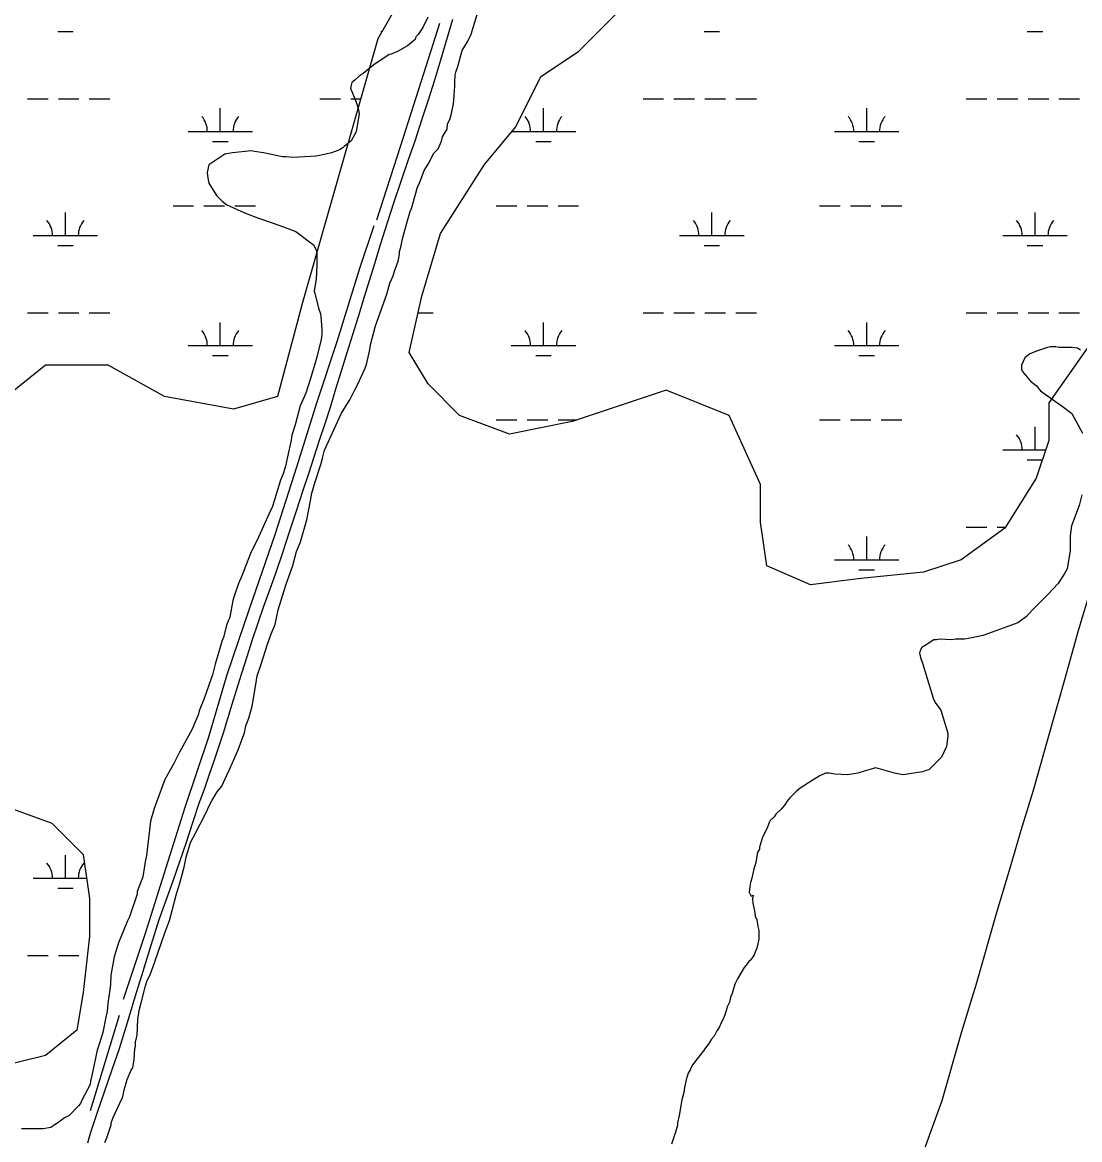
# Model space of a CAD drawing. Extents: x 3297772 to 3335630, y 634068 to 659439.
# Drawn here: x 3328418 to 3330060, y 651613 to 653348 of the extents above; entities that cross this region are included whole.
import ezdxf

# ---------------------------------------------------------------- set-up
doc = ezdxf.new("R2010")
doc.units = 0
for name, color, linetype in [('V-DTCH-CNTR', 7, 'Continuous'), ('V-SITE-VEGE', 7, 'Continuous'), ('V-TOPO-SHOR', 7, 'Continuous'), ('V-WETL-SWMP', 7, 'Continuous')]:
    doc.layers.add(name, color=color, linetype=linetype)

msp = doc.modelspace()

# ---------------------------------------------------------------- linework, layer by layer
at = {"layer": 'V-DTCH-CNTR'}
msp.add_lwpolyline([(3328519.4, 651608), (3328523.5, 651622.6), (3328534.6, 651655.6), (3328545.8, 651688.7), (3328557.2, 651721.6), (3328568.8, 651754.5), (3328580.9, 651794.6), (3328593.1, 651834.6), (3328605.5, 651874.6), (3328617.9, 651914.6), (3328630.5, 651954.5), (3328641.4, 651984.5), (3328652, 652014.6), (3328662.5, 652044.7), (3328672.7, 652074.9), (3328682.8, 652105.2), (3328692.6, 652135.5), (3328700.5, 652157.3), (3328708.2, 652179.1), (3328715.7, 652200.9), (3328723.1, 652222.8), (3328730.2, 652244.8), (3328737.1, 652266.9), (3328743.9, 652289), (3328750.5, 652311.1), (3328758.6, 652337.2), (3328766.9, 652363.3), (3328775.4, 652389.3), (3328784.1, 652415.2), (3328793, 652441.1), (3328802.1, 652466.9), (3328811.4, 652492.6), (3328822.1, 652524.8), (3328832.7, 652557), (3328843.4, 652589.2), (3328854, 652621.4), (3328862.5, 652647.2), (3328871, 652673.1), (3328879.5, 652698.9), (3328887.9, 652724.8), (3328896.4, 652750.6), (3328904.7, 652778.9), (3328913.3, 652807), (3328922, 652835.2), (3328930.9, 652863.2), (3328940, 652891.3), (3328951.3, 652929.2), (3328962.9, 652967), (3328974.6, 653004.8), (3328984.9, 653037), (3328995.4, 653069.2), (3329006.1, 653101.4), (3329017, 653133.4), (3329028.1, 653165.4), (3329038.4, 653196.5), (3329048.4, 653227.6), (3329058.2, 653258.8), (3329067.7, 653290), (3329077, 653321.4), (3329086.1, 653352.8)], dxfattribs=at)
at = {"layer": 'V-SITE-VEGE'}
for points in [[(3329047.5, 653356), (3329039.6, 653340.2), (3329032.7, 653329.4), (3329028.8, 653325.5), (3329027.8, 653321.5), (3329016, 653311.7), (3329000.2, 653302.8), (3328990.4, 653298.9), (3328987.4, 653297.9), (3328963.8, 653282.1), (3328952.9, 653273.3), (3328947, 653268.4), (3328941.1, 653264.4), (3328934.2, 653258.5), (3328929.3, 653254.6), (3328928.3, 653250.6), (3328927.3, 653245.7), (3328936.2, 653224), (3328939.1, 653214.2), (3328941.1, 653206.3), (3328936.1, 653177.8), (3328931.2, 653168.9), (3328928.3, 653164), (3328917.4, 653155.1), (3328915.4, 653153.1), (3328910.5, 653150.2), (3328907.6, 653149.2), (3328897.7, 653145.3), (3328888.9, 653143.3), (3328874.1, 653140.4), (3328838.6, 653138.4), (3328826.8, 653139.4), (3328821.9, 653139.4)], [(3329029.1, 653082.6), (3329031, 653090.5), (3329036, 653102.3), (3329041.9, 653118.1), (3329047.8, 653127.9), (3329056.7, 653144.7), (3329063.6, 653151.6), (3329068.5, 653163.4), (3329070.5, 653170.3), (3329077.4, 653182.1), (3329078.3, 653190), (3329082.3, 653198.8), (3329084.3, 653206.7), (3329087.2, 653221.5), (3329088.2, 653234.3), (3329089.2, 653249.1), (3329089.2, 653255.9), (3329090.2, 653266.8), (3329091.2, 653270.7), (3329094.1, 653279.6), (3329101, 653304.2), (3329108.9, 653318), (3329114.8, 653329.8), (3329125.7, 653365.3)], [(3328821.9, 653139.4), (3328792.3, 653145.3), (3328778.6, 653147.3), (3328773.6, 653148.3), (3328744.1, 653145.3), (3328732.3, 653143.4), (3328707.6, 653126.6), (3328704.7, 653114.8), (3328705.7, 653105.9), (3328707.6, 653098.1), (3328719.4, 653079.3), (3328728.3, 653070.5), (3328735.2, 653064.6), (3328740.1, 653062.6), (3328756.9, 653054.7), (3328769.7, 653049.8), (3328784.4, 653043.9), (3328807.1, 653036), (3328821.8, 653031.1), (3328842.5, 653023.2), (3328870.1, 653002.5), (3328874, 652994.6), (3328875, 652989.7), (3328875, 652971), (3328874, 652949.3), (3328872, 652937.5), (3328871, 652930.6), (3328872, 652927.6), (3328877.9, 652904), (3328880.9, 652895.1), (3328881.9, 652885.3), (3328882.8, 652870.5), (3328882.8, 652863.6), (3328881.9, 652855.7), (3328875, 652828.2), (3328872, 652817.3), (3328868, 652803.5), (3328865.1, 652794.7), (3328858.2, 652772), (3328851.3, 652757.3), (3328849.3, 652752.3), (3328841.4, 652722.8), (3328836.5, 652707), (3328835.5, 652699.1), (3328829.6, 652673.5), (3328826.6, 652658.8), (3328822.7, 652647), (3328818.7, 652637.1), (3328805.9, 652594.8), (3328803, 652589.8), (3328782.3, 652543.6), (3328773.4, 652525.8), (3328758.6, 652488.4), (3328753.7, 652476.6), (3328746.8, 652456.9), (3328744.8, 652450), (3328739.9, 652424.4), (3328734.9, 652411.6), (3328730, 652392.9), (3328728, 652388), (3328717.2, 652351.5), (3328713.3, 652334.8), (3328711.3, 652328.9), (3328699.5, 652296.4), (3328695.5, 652286.5), (3328692.6, 652278.7), (3328691.6, 652273.7), (3328681.7, 652250.1), (3328669.9, 652228.4), (3328662, 652214.7), (3328653.1, 652196.9), (3328639.3, 652172.3), (3328622.6, 652127), (3328616.7, 652107.3), (3328610.7, 652054.1), (3328608.8, 652044.3), (3328605.8, 652027.6), (3328604.8, 652020.7), (3328595.9, 651998), (3328595.9, 651994.1), (3328584.1, 651958.6), (3328581.1, 651952.7), (3328567.3, 651918.2), (3328560.4, 651896.6), (3328555.5, 651868), (3328554.5, 651854.2), (3328553.5, 651845.4), (3328550.6, 651824.7), (3328549.6, 651811.9), (3328547.6, 651803), (3328542.7, 651779.4), (3328537.7, 651762.6), (3328533.8, 651751.8), (3328525.9, 651712.4), (3328523.9, 651703.6), (3328522.9, 651698.6), (3328510.1, 651674), (3328508.2, 651669.1), (3328505.2, 651665.2), (3328490.4, 651650.4), (3328483.5, 651646.5)], [(3328545.9, 651608.5), (3328548.9, 651615.4), (3328555.8, 651636), (3328555.8, 651639), (3328558.8, 651646.9), (3328572.6, 651677.4), (3328574.5, 651681.3), (3328575.5, 651688.2), (3328580.4, 651706), (3328586.4, 651719.7), (3328589.3, 651724.7), (3328591.3, 651736.5), (3328592.3, 651754.2), (3328593.3, 651758.1), (3328593.3, 651764.1), (3328596.2, 651774.9), (3328597.2, 651799.5), (3328599.2, 651813.3), (3328602.1, 651825.1), (3328609.1, 651851.7), (3328611, 651858.6), (3328616.9, 651870.4), (3328623.8, 651889.1), (3328633.7, 651918.7), (3328638.6, 651932.5), (3328646.5, 651953.1), (3328650.5, 651968.9), (3328657.4, 651994.5), (3328662.3, 652011.2), (3328669.2, 652035.9), (3328672.2, 652051.6), (3328679.1, 652074.3), (3328686.9, 652089), (3328693.8, 652102.8), (3328700.7, 652115.6), (3328710.6, 652136.3), (3328712.6, 652140.2), (3328720.5, 652153), (3328727.4, 652161.9), (3328735.2, 652178.6), (3328740.2, 652188.5), (3328747.1, 652205.2), (3328753, 652218), (3328758.9, 652233.8), (3328762.8, 652244.6), (3328764.8, 652255.4), (3328769.7, 652267.3), (3328774.7, 652286), (3328780.6, 652319.5), (3328782.6, 652333.2), (3328788.5, 652351), (3328798.3, 652382.5), (3328804.3, 652398.2), (3328810.2, 652413), (3328815.1, 652435.7), (3328820, 652450.4), (3328826.9, 652474.1), (3328837.8, 652504.6), (3328843.7, 652526.3), (3328849.6, 652541), (3328859.5, 652575.5), (3328865.4, 652605), (3328867.4, 652616.9), (3328872.3, 652634.6), (3328881.2, 652661.2), (3328884.1, 652671), (3328887.1, 652683.8), (3328901.9, 652716.3), (3328909.8, 652733.1), (3328913.7, 652740.9), (3328924.5, 652758.7), (3328926.5, 652761.6), (3328933.4, 652776.4), (3328938.3, 652785.2), (3328950.2, 652810.8), (3328952.1, 652816.8), (3328957.1, 652837.4), (3328959, 652849.2), (3328966, 652876.8), (3328983.7, 652926.1), (3328988.6, 652942.8), (3328993.6, 652954.6), (3328995.5, 652961.5), (3328999.5, 652971.4), (3329001.4, 652977.3), (3329003.4, 652988.1), (3329003.4, 652992), (3329005.4, 652998.9), (3329008.3, 653011.7), (3329015.3, 653038.3), (3329020.2, 653054.1), (3329022.2, 653059), (3329029.1, 653082.6)], [(3330061.1, 652839), (3330056.2, 652842), (3330048.3, 652842.9), (3330027.6, 652842.9), (3330022.7, 652843.9), (3330013.8, 652843.9), (3330009.9, 652843), (3329994.1, 652838), (3329982.3, 652833.1), (3329974.4, 652827.2), (3329969.5, 652815.4), (3329969.5, 652809.5), (3329970.5, 652806.5), (3329983.3, 652790.8), (3329992.1, 652783.9), (3329999, 652776), (3330034.5, 652750.4), (3330047.3, 652740.5), (3330064, 652710)], [(3330063, 652614.4), (3330059.1, 652597.7), (3330047.2, 652566.2), (3330045.2, 652550.4), (3330045.2, 652527.8), (3330040.3, 652499.2), (3330036.4, 652492.3), (3330026.5, 652476.6), (3330009.8, 652458.9), (3329986.1, 652435.2), (3329977.2, 652425.4), (3329963.5, 652415.5), (3329918.1, 652398.8), (3329909.3, 652395.9), (3329892.5, 652391.9), (3329880.7, 652390), (3329866.9, 652390), (3329861, 652389), (3329841.3, 652390), (3329837.4, 652389), (3329833.4, 652389), (3329819.6, 652380.1), (3329814.7, 652377.2), (3329811.8, 652372.3), (3329810.8, 652368.3), (3329812.7, 652361.4), (3329815.7, 652352.6), (3329832.4, 652298.4), (3329835.4, 652291.5), (3329844.2, 652279.7), (3329855.1, 652244.2), (3329855.1, 652239.3), (3329853.1, 652223.5), (3329845.2, 652206.8), (3329825.5, 652187.1), (3329821.5, 652186.1), (3329815.6, 652184.1), (3329785.1, 652179.2), (3329780.2, 652180.2), (3329772.3, 652182.2), (3329746.7, 652189.1), (3329741.8, 652190.1), (3329739.8, 652189.1), (3329725, 652185.2), (3329715.2, 652182.2), (3329699.4, 652179.3)], [(3329699.4, 652179.3), (3329679.7, 652180.3), (3329670.9, 652182.2), (3329665, 652182.2), (3329655.1, 652177.3), (3329644.3, 652170.4), (3329625.6, 652158.6), (3329619.6, 652153.7), (3329609.8, 652143.8), (3329604.9, 652137.9), (3329601.9, 652133), (3329596, 652126.1), (3329588.1, 652118.2), (3329585.2, 652114.3), (3329579.2, 652108.4), (3329577.3, 652105.4), (3329574.3, 652096.6), (3329567.4, 652082.8), (3329562.5, 652067), (3329562.5, 652064.1), (3329559.5, 652059.2), (3329556.6, 652043.4), (3329555.6, 652039.5), (3329553.6, 652033.6), (3329550.6, 652018.8), (3329548.7, 652011.9), (3329547.7, 652006), (3329546.7, 651997.1), (3329549.6, 651990.9), (3329552.9, 651992.4), (3329551.7, 651987.5), (3329552.3, 651980.2), (3329555.3, 651965.6), (3329555.9, 651960.1), (3329558.3, 651954), (3329560.2, 651943.6), (3329561.4, 651937.6), (3329561.4, 651924.2), (3329560.2, 651916.8), (3329558.3, 651910.1), (3329557.1, 651906.5), (3329554.1, 651899.8), (3329549.2, 651891.9), (3329546.1, 651889.4), (3329541.9, 651884), (3329538.8, 651880.3), (3329528.5, 651862.6), (3329524.2, 651854.1), (3329519.9, 651839.5), (3329517.5, 651834), (3329515.7, 651826.1), (3329512.6, 651820), (3329509.6, 651809.7), (3329506.5, 651801.1), (3329503.5, 651795), (3329499.8, 651787.1), (3329496.1, 651781.6), (3329491.9, 651773.7), (3329488.2, 651768.9), (3329482.7, 651760.3), (3329478.5, 651755.5), (3329475.4, 651750.6), (3329469.9, 651743.3), (3329465.7, 651738.4), (3329460.8, 651731.7), (3329458.4, 651728.7), (3329454.7, 651721.3), (3329451.7, 651715.9), (3329448.6, 651705.5), (3329446.2, 651693.9), (3329444.9, 651686), (3329441.9, 651674.5), (3329437.6, 651650.1), (3329435.2, 651639.1), (3329435.2, 651635.5), (3329432.1, 651624.5), (3329428.5, 651613.5), (3329426, 651605.6)], [(3328483.5, 651646.5), (3328476.6, 651641.5), (3328473.7, 651639.6), (3328466.8, 651634.6), (3328461.9, 651631.7), (3328450, 651629.7), (3328416.6, 651629.7)]]:
    msp.add_lwpolyline(points, dxfattribs=at)
at = {"layer": 'V-TOPO-SHOR'}
msp.add_line((3328523.6, 651658.1), (3328568.6, 651805.9), dxfattribs=at)
for points in [[(3328968.1, 653041.3), (3329005.3, 653155.4), (3329045.5, 653281.5), (3329066.2, 653346.7)], [(3328575.1, 651830.8), (3328609.1, 651933.5), (3328635.6, 652017.4), (3328670.9, 652129.4), (3328707.2, 652238.3), (3328735.9, 652335.2), (3328770.6, 652437), (3328810.2, 652552.8), (3328844.3, 652657.8), (3328875.8, 652758.5), (3328906.7, 652852.2), (3328941.9, 652966.4), (3328964.3, 653032.7)], [(3329644, 650999.7), (3329676, 651111.4), (3329718.9, 651271.4), (3329753.1, 651384.7), (3329791.1, 651521.9), (3329814.5, 651586.4), (3329846, 651673.7), (3329876.9, 651780.6), (3329899.2, 651853.2), (3329931.8, 651967.6), (3329952.4, 652036.5), (3329968.7, 652093.4), (3329988.2, 652155.3), (3330009.9, 652232.8), (3330037.6, 652331), (3330057.2, 652402), (3330077.3, 652467.1), (3330094.1, 652521.8), (3330111.5, 652573.3), (3330135.4, 652642.2), (3330156, 652705.7), (3330201.1, 652846.6), (3330225, 652929.6), (3330249.4, 652999)]]:
    msp.add_lwpolyline(points, dxfattribs=at)
at = {"layer": 'V-WETL-SWMP'}
for p, q in [((3328472.7, 653334), (3328496.7, 653334)), ((3328974.6, 653334), (3328976.5, 653334)), ((3329476.5, 653334), (3329500.5, 653334)), ((3329978.4, 653334), (3330002.4, 653334)), ((3328425.8, 653229.4), (3328457.8, 653229.4)), ((3328473.8, 653229.4), (3328505.8, 653229.4)), ((3328521.8, 653229.4), (3328553.8, 653229.4)), ((3328879.8, 653229.4), (3328911.8, 653229.4)), ((3328927.8, 653229.4), (3328943.3, 653229.4)), ((3329381.7, 653229.4), (3329413.7, 653229.4)), ((3329429.7, 653229.4), (3329461.7, 653229.4)), ((3329477.7, 653229.4), (3329509.7, 653229.4)), ((3329525.7, 653229.4), (3329557.7, 653229.4)), ((3329883.6, 653229.4), (3329915.6, 653229.4)), ((3329931.6, 653229.4), (3329963.6, 653229.4)), ((3329979.6, 653229.4), (3330011.6, 653229.4)), ((3330027.6, 653229.4), (3330059.6, 653229.4)), ((3328725.2, 653178.6), (3328725.2, 653214.6)), ((3329227.1, 653178.6), (3329227.1, 653214.6)), ((3329729, 653178.6), (3329729, 653214.6)), ((3328675.2, 653178.6), (3328775.2, 653178.6)), ((3329178, 653178.6), (3329277.1, 653178.6)), ((3329679, 653178.6), (3329779, 653178.6)), ((3328713.2, 653163.2), (3328737.2, 653163.2)), ((3329215.1, 653163.2), (3329239.1, 653163.2)), ((3329717, 653163.2), (3329741, 653163.2)), ((3328651.8, 653063.2), (3328683.8, 653063.2)), ((3328699.8, 653063.2), (3328731.8, 653063.2)), ((3328747.8, 653063.2), (3328779.8, 653063.2)), ((3329153.7, 653063.2), (3329185.7, 653063.2)), ((3329201.7, 653063.2), (3329233.7, 653063.2)), ((3329249.7, 653063.2), (3329281.7, 653063.2)), ((3329655.6, 653063.2), (3329687.6, 653063.2)), ((3329703.6, 653063.2), (3329735.6, 653063.2)), ((3329751.6, 653063.2), (3329783.6, 653063.2)), ((3328484.7, 653016.8), (3328484.7, 653052.8)), ((3329488.5, 653016.8), (3329488.5, 653052.8)), ((3329990.4, 653016.8), (3329990.4, 653052.8)), ((3328434.7, 653016.8), (3328534.7, 653016.8)), ((3329438.5, 653016.8), (3329538.5, 653016.8)), ((3329940.4, 653016.8), (3330040.4, 653016.8)), ((3328472.7, 653001.4), (3328496.7, 653001.4)), ((3329476.5, 653001.4), (3329500.5, 653001.4)), ((3329978.4, 653001.4), (3330002.4, 653001.4)), ((3328425.8, 652896.7), (3328457.8, 652896.7)), ((3328473.8, 652896.7), (3328505.8, 652896.7)), ((3328521.8, 652896.7), (3328553.8, 652896.7)), ((3328725.2, 652846), (3328725.2, 652882)), ((3329032.2, 652896.7), (3329055.8, 652896.7)), ((3329227.1, 652846), (3329227.1, 652882)), ((3329381.7, 652896.7), (3329413.7, 652896.7)), ((3329429.7, 652896.7), (3329461.7, 652896.7)), ((3329477.7, 652896.7), (3329509.7, 652896.7)), ((3329525.7, 652896.7), (3329557.7, 652896.7)), ((3329729, 652846), (3329729, 652882)), ((3329883.6, 652896.7), (3329915.6, 652896.7)), ((3329931.6, 652896.7), (3329963.6, 652896.7)), ((3329979.6, 652896.7), (3330011.6, 652896.7)), ((3330027.6, 652896.7), (3330059.6, 652896.7)), ((3328675.2, 652846), (3328775.2, 652846)), ((3328713.2, 652830.5), (3328737.2, 652830.5)), ((3329177.1, 652846), (3329277.1, 652846)), ((3329215.1, 652830.5), (3329239.1, 652830.5)), ((3329679, 652846), (3329779, 652846)), ((3329717, 652830.5), (3329741, 652830.5)), ((3329153.7, 652730.5), (3329185.7, 652730.5)), ((3329201.7, 652730.5), (3329233.7, 652730.5)), ((3329249.7, 652730.5), (3329279.6, 652730.5)), ((3329655.6, 652730.5), (3329687.6, 652730.5)), ((3329703.6, 652730.5), (3329735.6, 652730.5)), ((3329751.6, 652730.5), (3329783.6, 652730.5)), ((3329990.4, 652684.1), (3329990.4, 652720.1)), ((3329940.4, 652684.1), (3330007, 652684.1)), ((3329978.4, 652668.7), (3330001.9, 652668.7)), ((3329883.6, 652564), (3329915.6, 652564)), ((3329931.6, 652564), (3329944.8, 652564)), ((3329729, 652513.3), (3329729, 652549.3)), ((3329679, 652513.3), (3329779, 652513.3)), ((3329717, 652497.9), (3329741, 652497.9)), ((3328484.7, 652018.8), (3328484.7, 652054.8)), ((3328434.7, 652018.8), (3328517.4, 652018.8)), ((3328472.7, 652003.3), (3328496.7, 652003.3)), ((3328425.8, 651898.7), (3328457.8, 651898.7)), ((3328473.8, 651898.7), (3328505.8, 651898.7))]:
    msp.add_line(p, q, dxfattribs=at)
for points in [[(3329047.8, 653458.9), (3328969.9, 653322.4), (3328853, 652913.1), (3328814.1, 652766.9), (3328745.9, 652747.4), (3328638.8, 652766.9), (3328551.1, 652815.7), (3328453.7, 652815.7), (3328356.4, 652737.7)], [(3330080.1, 652854.6), (3330011.9, 652757.2), (3330011.9, 652698.7), (3329992.4, 652640.2), (3329943.7, 652562.3), (3329875.6, 652513.5), (3329817.1, 652494), (3329719.7, 652484.3), (3329641.8, 652474.5), (3329573.7, 652503.8), (3329563.9, 652572), (3329563.9, 652630.5), (3329515.2, 652737.7), (3329417.8, 652776.7), (3329271.8, 652727.9), (3329174.4, 652708.5), (3329096.5, 652737.7), (3329047.8, 652786.4), (3329018.6, 652835.1), (3329038, 652922.9), (3329067.3, 653020.3), (3329135.4, 653127.5), (3329184.1, 653186), (3329223.1, 653264), (3329281.5, 653303), (3329339.9, 653361.4)], [(3328356.4, 652143.2), (3328463.5, 652104.2), (3328512.2, 652055.5), (3328521.9, 651987.3), (3328521.9, 651928.8), (3328512.2, 651841.1), (3328502.4, 651782.6), (3328453.7, 651743.6), (3328375.8, 651724.1)]]:
    msp.add_lwpolyline(points, dxfattribs=at)
for centre, start, end in [((3328669.9, 653179.1), 359.2282, 40.7718), ((3328780.4, 653179.1), 139.2282, 180.7718), ((3329171.8, 653179.1), 359.2282, 40.7718), ((3329282.3, 653179.1), 139.2282, 180.7718), ((3329673.7, 653179.1), 359.2282, 40.7718), ((3329784.2, 653179.1), 139.2282, 180.7718), ((3328429.4, 653017.3), 359.2282, 40.7718), ((3328539.9, 653017.3), 139.2282, 180.7718), ((3329433.3, 653017.3), 359.2282, 40.7718), ((3329543.8, 653017.3), 139.2282, 180.7718), ((3329935.2, 653017.3), 359.2282, 40.7718), ((3330045.7, 653017.3), 139.2282, 180.7718), ((3328669.9, 652846.4), 359.2282, 40.7718), ((3328780.4, 652846.4), 139.2282, 180.7718), ((3329171.8, 652846.4), 359.2282, 40.7718), ((3329282.3, 652846.4), 139.2282, 180.7718), ((3329673.7, 652846.4), 359.2282, 40.7718), ((3329784.2, 652846.4), 139.2282, 180.7718), ((3329935.2, 652684.6), 359.2282, 40.7718), ((3329673.7, 652513.8), 359.2282, 40.7718), ((3329784.2, 652513.8), 139.2282, 180.7718), ((3328429.4, 652019.2), 359.2282, 40.7718), ((3328539.9, 652019.2), 139.2282, 180.7718)]:
    msp.add_arc(centre, 35.2, start, end, dxfattribs=at)

doc.saveas('drawing.dxf')
